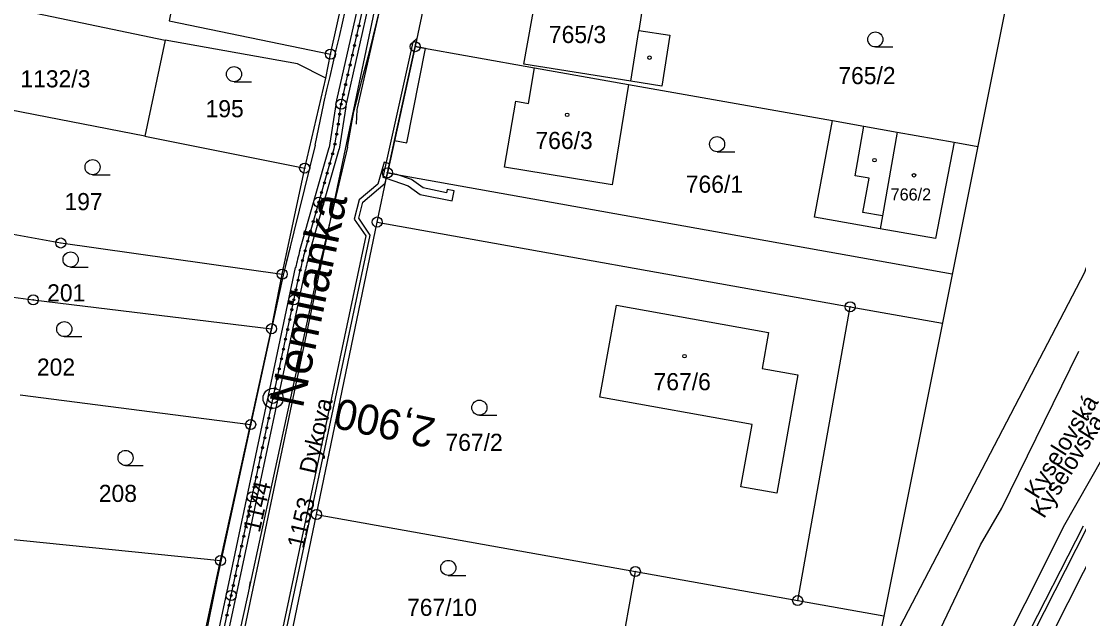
# Model space of a CAD drawing. Extents: x -548552 to -543113, y -1131925 to -1123599.
# Drawn here: x -547789.4 to -547684.2, y -1128683 to -1128623.7 of the extents above; entities that cross this region are included whole.
import ezdxf

# ---------------------------------------------------------------- set-up
doc = ezdxf.new("R2010")
doc.units = 0
for name, color, linetype in [('Hranice parcel', 7, 'Continuous'), ('HRANY', 7, 'Continuous'), ('Parcelní čísla', 7, 'Continuous'), ('Pop  PČ popisy', 7, 'Continuous'), ('Profile', 7, 'Continuous'), ('PROFILY NÁVRH', 7, 'Continuous'), ('STANIČENÍ', 7, 'Continuous'), ('Vnitřní kresba', 7, 'Continuous'), ('Věcná břemena k části', 7, 'Continuous'), ('Značky bodu BP', 7, 'Continuous'), ('Značky budov', 7, 'Continuous'), ('Značky kultur', 7, 'Continuous')]:
    doc.layers.add(name, color=color, linetype=linetype)

msp = doc.modelspace()

# ---------------------------------------------------------------- linework, layer by layer
at = {"layer": 'Hranice parcel'}
for p, q in [((-547758.62, -1128626.97), (-547755.37, -1128612.63)), ((-547747.59, -1128613.84), (-547750.19, -1128626.22)), ((-547775.04, -1128625.56), (-547777.08, -1128635.11)), ((-547750.19, -1128626.22), (-547752.96, -1128638.74)), ((-547750.19, -1128626.22), (-547738.35, -1128628.32)), ((-547759.09, -1128629.35), (-547758.62, -1128626.97)), ((-547738.35, -1128628.32), (-547728.99, -1128629.97)), ((-547761.18, -1128638.27), (-547759.09, -1128629.35)), ((-547728.99, -1128629.97), (-547708.74, -1128633.56)), ((-547777.08, -1128635.11), (-547795.59, -1128631.51)), ((-547777.08, -1128635.11), (-547761.18, -1128638.27)), ((-547696.65, -1128635.7), (-547694.29, -1128636.12)), ((-547763.41, -1128648.8), (-547761.18, -1128638.27)), ((-547753.97, -1128643.63), (-547752.96, -1128638.74)), ((-547752.96, -1128638.74), (-547696.83, -1128648.78)), ((-547760, -1128672.66), (-547753.97, -1128643.63)), ((-547753.97, -1128643.63), (-547706.97, -1128652.04)), ((-547764.47, -1128654.22), (-547763.41, -1128648.8)), ((-547712.19, -1128681.21), (-547706.97, -1128652.04)), ((-547706.97, -1128652.04), (-547697.81, -1128653.68)), ((-547766.55, -1128663.74), (-547764.47, -1128654.22)), ((-547789.45, -1128660.77), (-547766.55, -1128663.74)), ((-547769.55, -1128677.24), (-547766.55, -1128663.74)), ((-547762.9, -1128686.61), (-547760, -1128672.66)), ((-547760, -1128672.66), (-547728.32, -1128678.33)), ((-547791.42, -1128675.02), (-547769.55, -1128677.24)), ((-547771.68, -1128687.22), (-547769.55, -1128677.24)), ((-547728.32, -1128678.33), (-547712.19, -1128681.21))]:
    msp.add_line(p, q, dxfattribs=at)
for points in [[(-547806.79, -1128888.51), (-547807.78, -1128877.02), (-547753.56, -1128619.34), (-547750.92, -1128605.27), (-547747.91, -1128589.66), (-547740.26, -1128539.03), (-547737.94, -1128522.98)], [(-547771.94, -1128609.69), (-547774.65, -1128623.67), (-547758.62, -1128626.97)], [(-547704.47, -1128688.49), (-547683.67, -1128648.6), (-547679.23, -1128635.88), (-547675.49, -1128613.56)], [(-547724.89, -1128625.08), (-547725.68, -1128630.13), (-547728.78, -1128629.64), (-547739.39, -1128627.97), (-547737.76, -1128618.77), (-547734.16, -1128619.34), (-547733.87, -1128617.99), (-547727.12, -1128619.05), (-547727.99, -1128624.6), (-547724.89, -1128625.08)], [(-547795.59, -1128631.51), (-547794.91, -1128626.61), (-547793.76, -1128623.1), (-547792.38, -1128621.97), (-547775.04, -1128625.56)], [(-547759.09, -1128629.35), (-547761.88, -1128627.94), (-547775.04, -1128625.56)], [(-547728.99, -1128629.97), (-547730.63, -1128639.94), (-547741.34, -1128638.17), (-547740.21, -1128631.63), (-547738.94, -1128631.85), (-547738.35, -1128628.32)], [(-547696.65, -1128635.7), (-547698.49, -1128645.28), (-547703.98, -1128644.3), (-547710.52, -1128643.14), (-547708.74, -1128633.56)], [(-547708.74, -1128633.56), (-547705.63, -1128634.11), (-547702.29, -1128634.7), (-547696.65, -1128635.7)], [(-547794.54, -1128644.04), (-547785.42, -1128645.71), (-547763.41, -1128648.8)], [(-547686.82, -1128684.4), (-547682.26, -1128675.39), (-547678.48, -1128668.14), (-547674.14, -1128659.59), (-547672.78, -1128656.24), (-547668.74, -1128644.64)], [(-547799.14, -1128649.91), (-547788.15, -1128651.35), (-547764.47, -1128654.22)], [(-547730.2, -1128651.9), (-547715.09, -1128654.61), (-547715.73, -1128658.17), (-547712.17, -1128658.8), (-547714.27, -1128670.56), (-547717.84, -1128669.93), (-547716.72, -1128663.73), (-547731.84, -1128661.01), (-547730.2, -1128651.9)], [(-547730.16, -1128698.83), (-547729.77, -1128696.66), (-547731.54, -1128696.34), (-547728.32, -1128678.33)], [(-547712.19, -1128681.21), (-547703.63, -1128682.74)]]:
    msp.add_lwpolyline(points, dxfattribs=at)
at = {"layer": 'HRANY'}
for p, q in [((-547760.13, -1128636.01), (-547759.28, -1128631.85)), ((-547756.93, -1128636.2), (-547756.3, -1128632.65))]:
    msp.add_line(p, q, dxfattribs=at)
msp.add_lwpolyline([(-547756.02, -1128633.93), (-547755.95, -1128632.47), (-547755.94, -1128632.31), (-547750.19, -1128607.08)], dxfattribs=at)
at = {"layer": 'Profile'}
for p, q in [((-547679.53, -1128562.49), (-547702.64, -1128677.78)), ((-547679.53, -1128562.49), (-547702.64, -1128677.78)), ((-547702.64, -1128677.78), (-547725.75, -1128793.06)), ((-547702.64, -1128677.78), (-547725.75, -1128793.06)), ((-547702.64, -1128677.78), (-547725.75, -1128793.06))]:
    msp.add_line(p, q, dxfattribs=at)
at = {"layer": 'PROFILY NÁVRH'}
for p, q in [((-547758.07, -1128631.95), (-547752.3, -1128606.58)), ((-547757.09, -1128632.18), (-547751.32, -1128606.78)), ((-547758.07, -1128631.95), (-547758.74, -1128636.24)), ((-547757.09, -1128632.18), (-547757.74, -1128636.38)), ((-547760.13, -1128636.01), (-547763.31, -1128648.92)), ((-547761.66, -1128646.45), (-547758.74, -1128636.24)), ((-547760.69, -1128646.72), (-547757.74, -1128636.38)), ((-547756.93, -1128636.2), (-547760.08, -1128649.5)), ((-547763.31, -1128648.92), (-547769.87, -1128678.97)), ((-547768.6, -1128678.89), (-547762.08, -1128648.16)), ((-547767.62, -1128679.1), (-547761.1, -1128648.37)), ((-547760.08, -1128649.5), (-547766.62, -1128679.67)), ((-547769.87, -1128678.97), (-547776.6, -1128712)), ((-547775.59, -1128711.54), (-547768.6, -1128678.89)), ((-547774.61, -1128711.75), (-547767.62, -1128679.1)), ((-547766.62, -1128679.67), (-547773.81, -1128712.07))]:
    msp.add_line(p, q, dxfattribs=at)
for centre, radius, start, end in [((-548212.35, -1128509.68), 472.33, 344.9096, 350.8517), ((-548319.74, -1128497.66), 576.3, 346.53607, 350.86921)]:
    msp.add_arc(centre, radius, start, end, dxfattribs=at)
for major_axis, ratio, start_param, end_param in [((-10.13, -23.4), 0.999371, 4.842823, 4.912092), ((-9.74, -22.48), 0.999345, 4.842826, 4.912097)]:
    msp.add_ellipse((-547737.15, -1128653.45), major_axis=major_axis, ratio=ratio, start_param=start_param, end_param=end_param, dxfattribs=at)
at = {"layer": 'STANIČENÍ'}
for p, q in [((-547757.58, -1128632.06), (-547751.81, -1128606.68)), ((-547757.86, -1128634.08), (-547757.58, -1128632.06)), ((-547758.24, -1128636.32), (-547757.86, -1128634.08)), ((-547761.18, -1128646.59), (-547758.24, -1128636.32)), ((-547768.11, -1128678.99), (-547761.59, -1128648.27)), ((-547775.1, -1128711.64), (-547768.11, -1128678.99)), ((-547769.91, -1128679.15), (-547769.8, -1128678.63)), ((-547766.67, -1128679.88), (-547766.55, -1128679.33))]:
    msp.add_line(p, q, dxfattribs=at)
for centre, radius in [((-547755.78, -1128624.14), 0.1), ((-547756, -1128625.11), 0.1), ((-547756.22, -1128626.09), 0.1), ((-547756.67, -1128628.04), 0.1), ((-547756.44, -1128627.06), 0.1), ((-547756.89, -1128629.01), 0.1), ((-547757.11, -1128629.99), 0.1), ((-547757.33, -1128630.96), 0.1), ((-547757.55, -1128631.94), 0.5), ((-547757.55, -1128631.94), 0.1), ((-547757.7, -1128632.93), 0.1), ((-547757.84, -1128633.92), 0.1), ((-547758, -1128634.9), 0.1), ((-547758.17, -1128635.89), 0.1), ((-547758.4, -1128636.86), 0.1), ((-547758.67, -1128637.82), 0.1), ((-547758.95, -1128638.79), 0.1), ((-547759.22, -1128639.75), 0.1), ((-547759.77, -1128641.67), 0.5), ((-547759.77, -1128641.67), 0.1), ((-547759.5, -1128640.71), 0.1), ((-547760.04, -1128642.63), 0.1), ((-547760.32, -1128643.59), 0.1), ((-547760.59, -1128644.55), 0.1), ((-547760.87, -1128645.52), 0.1), ((-547761.14, -1128646.48), 0.1), ((-547761.4, -1128647.44), 0.1), ((-547761.62, -1128648.42), 0.1), ((-547761.83, -1128649.4), 0.1), ((-547762.25, -1128651.35), 0.5), ((-547762.04, -1128650.37), 0.1), ((-547762.25, -1128651.35), 0.1), ((-547762.66, -1128653.31), 0.1), ((-547762.46, -1128652.33), 0.1), ((-547762.87, -1128654.29), 0.1), ((-547763.08, -1128655.27), 0.1), ((-547763.29, -1128656.24), 0.1), ((-547763.49, -1128657.22), 0.1), ((-547763.7, -1128658.2), 0.1), ((-547763.91, -1128659.18), 0.1), ((-547764.32, -1128661.13), 1), ((-547764.12, -1128660.16), 0.1), ((-547764.32, -1128661.13), 0.5), ((-547764.32, -1128661.13), 0.1), ((-547764.53, -1128662.11), 0.1), ((-547764.74, -1128663.09), 0.1), ((-547764.95, -1128664.07), 0.1), ((-547765.15, -1128665.05), 0.1), ((-547765.36, -1128666.03), 0.1), ((-547765.78, -1128667.98), 0.1), ((-547765.57, -1128667), 0.1), ((-547765.98, -1128668.96), 0.1), ((-547766.19, -1128669.94), 0.1), ((-547766.4, -1128670.92), 0.5), ((-547766.4, -1128670.92), 0.1), ((-547766.61, -1128671.89), 0.1), ((-547766.81, -1128672.87), 0.1), ((-547767.02, -1128673.85), 0.1), ((-547767.23, -1128674.83), 0.1), ((-547767.44, -1128675.81), 0.1), ((-547767.65, -1128676.79), 0.1), ((-547767.85, -1128677.76), 0.1), ((-547768.06, -1128678.74), 0.1), ((-547768.48, -1128680.7), 0.5), ((-547768.27, -1128679.72), 0.1), ((-547768.69, -1128681.68), 0.1), ((-547768.48, -1128680.7), 0.1), ((-547768.9, -1128682.65), 0.1)]:
    msp.add_circle(centre, radius, dxfattribs=at)
for major_axis, ratio in [((-10.54, -24.33), 0.999395), ((-9.94, -22.94), 0.999358), ((-9.24, -21.33), 0.999309)]:
    msp.add_ellipse((-547737.15, -1128653.45), major_axis=major_axis, ratio=ratio, start_param=4.842824, end_param=4.912095, dxfattribs=at)
at = {"layer": 'Vnitřní kresba'}
for p, q in [((-547728.78, -1128629.64), (-547727.99, -1128624.6)), ((-547706.49, -1128639.03), (-547705.63, -1128634.11)), ((-547702.29, -1128634.7), (-547703.76, -1128643.01)), ((-547705.1, -1128639.27), (-547706.49, -1128639.03)), ((-547705.7, -1128642.67), (-547705.1, -1128639.27)), ((-547703.76, -1128643.01), (-547705.7, -1128642.67)), ((-547703.76, -1128643.01), (-547703.98, -1128644.3)), ((-547691.9, -1128672.05), (-547684.24, -1128656.46)), ((-547677.17, -1128658.65), (-547685.8, -1128673.93)), ((-547694.03, -1128675.68), (-547691.9, -1128672.05)), ((-547685.8, -1128673.93), (-547687.67, -1128677.65)), ((-547704.02, -1128696.57), (-547694.03, -1128675.68)), ((-547687.67, -1128677.65), (-547698, -1128698.16))]:
    msp.add_line(p, q, dxfattribs=at)
at = {"layer": 'Věcná břemena k části'}
for points in [[(-547753.07, -1128639.29), (-547752.96, -1128638.74), (-547752.25, -1128635.54), (-547750.19, -1128626.22), (-547750.02, -1128625.42), (-547750.42, -1128625.78), (-547753.42, -1128639.17)], [(-547750.19, -1128626.22), (-547752.25, -1128635.54), (-547751.04, -1128635.77), (-547749.17, -1128626.4)], [(-547763.19, -1128688.01), (-547763.41, -1128686.1), (-547754.67, -1128644.93), (-547755.81, -1128643.26), (-547755.4, -1128641.66), (-547753.18, -1128639.78), (-547752.96, -1128638.74), (-547752.76, -1128637.84), (-547753.29, -1128637.7), (-547753.9, -1128639.87), (-547755.76, -1128641.44), (-547756.25, -1128643.34), (-547755.09, -1128645.01), (-547763.81, -1128686.08), (-547763.45, -1128689.26)], [(-547753.07, -1128639.29), (-547750.89, -1128640.03), (-547749.72, -1128640.91), (-547746.52, -1128641.54), (-547746.34, -1128640.54), (-547747.03, -1128640.41), (-547747.09, -1128640.72), (-547749.42, -1128640.25), (-547750.56, -1128639.41), (-547752.02, -1128638.91), (-547752.96, -1128638.74)]]:
    msp.add_lwpolyline(points, close=True, dxfattribs=at)
for points in [[(-547683.81, -1128673.84), (-547689.89, -1128685.68), (-547695.31, -1128697.68), (-547697.97, -1128702.43), (-547701.1, -1128709.99), (-547703.19, -1128715.66), (-547706.58, -1128727.19), (-547708.66, -1128736.82), (-547709.41, -1128741.53), (-547711.38, -1128753.25)], [(-547682.87, -1128684.93), (-547685.65, -1128685.85), (-547687.13, -1128685.14), (-547688.71, -1128684.38), (-547683.45, -1128674.02)]]:
    msp.add_lwpolyline(points, dxfattribs=at)
at = {"layer": 'Značky bodu BP'}
for centre, radius in [((-547750.19, -1128626.22), 0.5), ((-547758.62, -1128626.97), 0.5), ((-547750.19, -1128626.22), 0.0303), ((-547758.62, -1128626.97), 0.0303), ((-547761.18, -1128638.27), 0.5), ((-547761.18, -1128638.27), 0.0303), ((-547752.96, -1128638.74), 0.5), ((-547752.96, -1128638.74), 0.0303), ((-547753.97, -1128643.63), 0.5), ((-547753.97, -1128643.63), 0.0303), ((-547785.42, -1128645.71), 0.5), ((-547785.42, -1128645.71), 0.0303), ((-547763.41, -1128648.8), 0.5), ((-547763.41, -1128648.8), 0.0303), ((-547788.15, -1128651.35), 0.5), ((-547788.15, -1128651.35), 0.0303), ((-547706.97, -1128652.04), 0.5), ((-547706.97, -1128652.04), 0.0303), ((-547764.47, -1128654.22), 0.5), ((-547764.47, -1128654.22), 0.0303), ((-547766.55, -1128663.74), 0.5), ((-547766.55, -1128663.74), 0.0303), ((-547760, -1128672.66), 0.5), ((-547760, -1128672.66), 0.0303), ((-547769.55, -1128677.24), 0.5), ((-547769.55, -1128677.24), 0.0303), ((-547728.32, -1128678.33), 0.5), ((-547728.32, -1128678.33), 0.0303), ((-547712.19, -1128681.21), 0.5), ((-547712.19, -1128681.21), 0.0303)]:
    msp.add_circle(centre, radius, dxfattribs=at)
at = {"layer": 'Značky budov'}
for centre in [(-547726.91, -1128627.32), (-547735.09, -1128632.99), (-547704.56, -1128637.49), (-547700.63, -1128638.99), (-547723.44, -1128656.94)]:
    msp.add_circle(centre, 0.175, dxfattribs=at)
at = {"layer": 'Značky kultur'}
for p, q in [((-547704.47, -1128626.25), (-547702.72, -1128626.25)), ((-547768.2, -1128629.7), (-547766.45, -1128629.7)), ((-547720.2, -1128636.65), (-547718.45, -1128636.65)), ((-547782.26, -1128638.93), (-547780.51, -1128638.93)), ((-547784.44, -1128648.1), (-547782.69, -1128648.1)), ((-547785.07, -1128655.01), (-547783.32, -1128655.01)), ((-547743.82, -1128662.81), (-547742.07, -1128662.81)), ((-547778.98, -1128667.8), (-547777.23, -1128667.8)), ((-547746.91, -1128678.72), (-547745.16, -1128678.72))]:
    msp.add_line(p, q, dxfattribs=at)
for centre in [(-547704.47, -1128625.5), (-547768.2, -1128628.95), (-547720.2, -1128635.9), (-547782.26, -1128638.18), (-547784.44, -1128647.35), (-547785.07, -1128654.26), (-547743.82, -1128662.06), (-547778.98, -1128667.05), (-547746.91, -1128677.97)]:
    msp.add_circle(centre, 0.75, dxfattribs=at)

# ---------------------------------------------------------------- texts
at = {"layer": 'Parcelní čísla'}
for s, height, p in [('765/3', 1.7, (-547736.91, -1128625.86)), ('1132/3', 1.7, (-547789.43, -1128630.26)), ('765/2', 1.7, (-547708.15, -1128629.94)), ('195', 1.7, (-547771.03, -1128633.23)), ('766/3', 1.7, (-547738.25, -1128636.38)), ('766/1', 1.7, (-547723.31, -1128640.72)), ('766/2', 1.2, (-547702.95, -1128641.49)), ('197', 1.7, (-547785.05, -1128642.45)), ('201', 1.7, (-547786.77, -1128651.51)), ('202', 1.7, (-547787.79, -1128658.88)), ('767/6', 1.7, (-547726.51, -1128660.33)), ('767/2', 1.7, (-547747.19, -1128666.35)), ('208', 1.7, (-547781.64, -1128671.42)), ('767/10', 1.7, (-547751.01, -1128682.73))]:
    msp.add_text(s, height=height, dxfattribs=at).set_placement(p)
for s, p in [('1144', (-547765.66, -1128674.54)), ('1153', (-547761.29, -1128676.12))]:
    msp.add_text(s, height=1.7, rotation=77, dxfattribs=at).set_placement(p)
at = {"layer": 'Pop  PČ popisy'}
for s, height, rotation, p in [('Nemilanka', 3.4, 78, (-547761.38, -1128662.22)), ('Dykova', 1.7, 77, (-547760.09, -1128668.72)), ('Kyselovská', 1.7, 58, (-547688.33, -1128671.23)), ('Kyselovská', 1.7, 58, (-547687.72, -1128673.15))]:
    msp.add_text(s, height=height, rotation=rotation, dxfattribs=at).set_placement(p)
at = {"layer": 'STANIČENÍ'}
msp.add_text('2,900', height=3, rotation=168.0181, dxfattribs=at).set_placement((-547748.02, -1128663.17))

doc.saveas('drawing.dxf')
